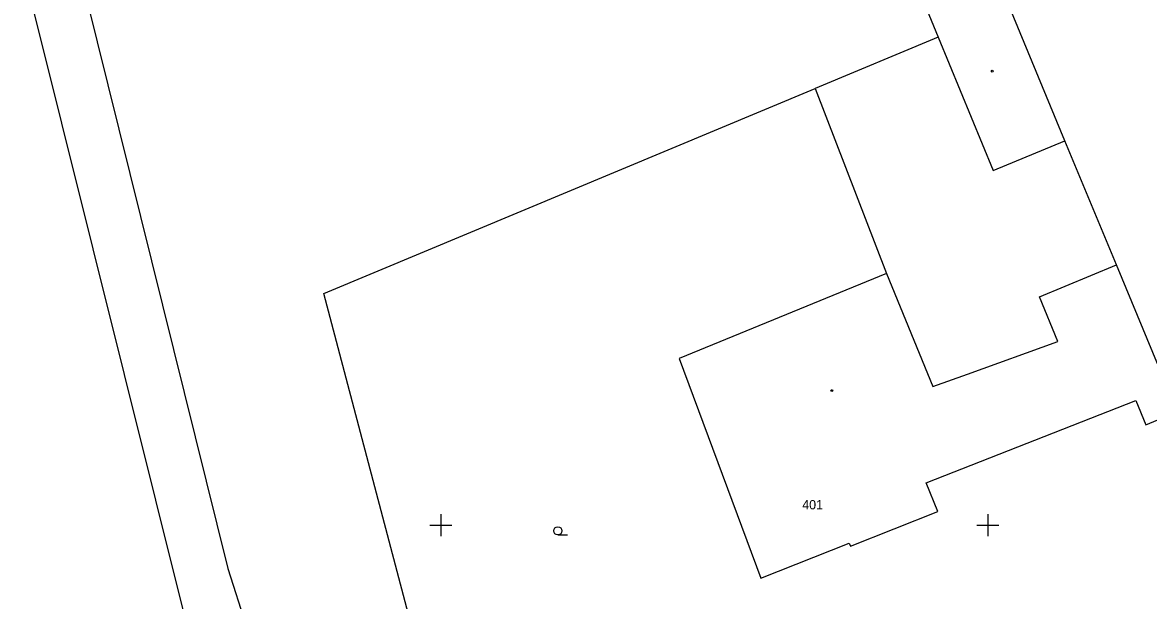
# Model space of a CAD drawing. Extents: x -711081 to -709338, y -1025122 to -1024092.
# Drawn here: x -710294.1 to -710242.7, y -1024703.4 to -1024677 of the extents above; entities that cross this region are included whole.
import ezdxf

# ---------------------------------------------------------------- set-up
doc = ezdxf.new("R2010")
doc.units = 0
for name, color, linetype in [('Z_hektometricka_sit', 7, 'Continuous'), ('Z_katastr_cisla_stavebni', 7, 'Continuous'), ('Z_katastr_hranice', 7, 'Continuous'), ('Z_katastr_hranice_katastralniho_uzemi', 7, 'Continuous'), ('Z_katastr_vnitrni_kresba', 7, 'Continuous'), ('Z_katastr_znacky_budov', 7, 'Continuous'), ('Z_katastr_znacky_kultur', 7, 'Continuous')]:
    doc.layers.add(name, color=color, linetype=linetype)

msp = doc.modelspace()

# ---------------------------------------------------------------- linework, layer by layer
at = {"layer": 'Z_hektometricka_sit'}
for p, q in [((-710275, -1024699.5), (-710275, -1024700.5)), ((-710250, -1024699.5), (-710250, -1024700.5)), ((-710275.5, -1024700), (-710274.5, -1024700)), ((-710250.5, -1024700), (-710249.5, -1024700))]:
    msp.add_line(p, q, dxfattribs=at)
at = {"layer": 'Z_katastr_hranice'}
for p, q in [((-710284.02, -1024714.88), (-710294.37, -1024673.4)), ((-710254.14, -1024673.12), (-710252.26, -1024677.69)), ((-710246.47, -1024682.42), (-710248.99, -1024676.34)), ((-710252.26, -1024677.69), (-710257.89, -1024680.04)), ((-710280.34, -1024689.41), (-710257.89, -1024680.04)), ((-710257.89, -1024680.04), (-710254.63, -1024688.49)), ((-710244.12, -1024688.1), (-710246.47, -1024682.42)), ((-710254.63, -1024688.49), (-710264.11, -1024692.38)), ((-710241.34, -1024694.81), (-710244.12, -1024688.1)), ((-710272.7, -1024718.41), (-710280.34, -1024689.41)), ((-710264.11, -1024692.38), (-710260.37, -1024702.43)), ((-710252.81, -1024698.06), (-710243.23, -1024694.3)), ((-710243.23, -1024694.3), (-710242.77, -1024695.41)), ((-710242.77, -1024695.41), (-710241.34, -1024694.81)), ((-710252.28, -1024699.38), (-710252.81, -1024698.06)), ((-710256.28, -1024700.96), (-710252.28, -1024699.38)), ((-710260.37, -1024702.43), (-710256.33, -1024700.82)), ((-710256.33, -1024700.82), (-710256.28, -1024700.96))]:
    msp.add_line(p, q, dxfattribs=at)
at = {"layer": 'Z_katastr_hranice_katastralniho_uzemi'}
for p, q in [((-710304.28, -1024623.21), (-710284.73, -1024701.99)), ((-710304.28, -1024623.21), (-710284.73, -1024701.99)), ((-710284.73, -1024701.99), (-710278.75, -1024720.82)), ((-710284.73, -1024701.99), (-710278.75, -1024720.82))]:
    msp.add_line(p, q, dxfattribs=at)
at = {"layer": 'Z_katastr_vnitrni_kresba'}
for p, q in [((-710252.26, -1024677.69), (-710249.75, -1024683.78)), ((-710249.75, -1024683.78), (-710246.47, -1024682.42)), ((-710254.63, -1024688.49), (-710252.51, -1024693.66)), ((-710247.64, -1024689.56), (-710244.12, -1024688.1)), ((-710246.79, -1024691.61), (-710247.64, -1024689.56)), ((-710250.92, -1024693.09), (-710246.79, -1024691.61)), ((-710252.51, -1024693.66), (-710250.92, -1024693.09))]:
    msp.add_line(p, q, dxfattribs=at)
at = {"layer": 'Z_katastr_znacky_budov'}
for centre in [(-710249.792, -1024679.24), (-710257.122, -1024693.85)]:
    msp.add_circle(centre, 0.0437, dxfattribs=at)
at = {"layer": 'Z_katastr_znacky_kultur'}
msp.add_line((-710269.648, -1024700.45), (-710269.211, -1024700.45), dxfattribs=at)
msp.add_circle((-710269.648, -1024700.262), 0.187, dxfattribs=at)

# ---------------------------------------------------------------- texts
at = {"layer": 'Z_katastr_cisla_stavebni'}
msp.add_text('401', height=0.425, dxfattribs=at).set_placement((-710258.479, -1024699.28))

doc.saveas('drawing.dxf')
